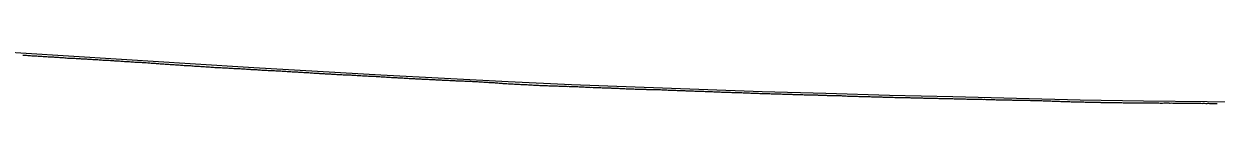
# Model space of a CAD drawing. Extents: x -3793 to 50787, y -1075 to 6138.
# Drawn here: x 27358 to 28296, y -456 to -415 of the extents above; entities that cross this region are included whole.
import ezdxf

# ---------------------------------------------------------------- set-up
doc = ezdxf.new("R2010")
doc.units = 0
doc.layers.add('RD_DDB_Profile_EX', color=7, linetype='Continuous')
doc.layers.add('RD_DDB_Profile_PR', color=7, linetype='Continuous')

msp = doc.modelspace()

# ---------------------------------------------------------------- linework, layer by layer
at = {"layer": 'RD_DDB_Profile_EX'}
for points in [[(27356.731031, -418.02513), (27357.730031, -418.031845), (27358.729368, -418.07716), (27359.729482, -418.127955), (27360.728465, -418.22894), (27361.72774, -418.330355), (27362.724143, -418.43534), (27363.724188, -418.486395), (27364.723459, -418.576385), (27365.722405, -418.621905), (27366.721354, -418.63443), (27367.154453, -418.676815), (27367.727316, -418.73304), (27368.723988, -418.87142), (27369.722877, -418.878585), (27370.728814, -418.88865), (27371.725486, -418.98272), (27372.721832, -419.07653), (27373.909771, -419.134415), (27374.724398, -419.17521), (27375.720686, -419.23071), (27376.728011, -419.32604), (27377.725395, -419.331435), (27378.722011, -419.37575), (27379.726793, -419.46336), (27380.723078, -419.513145), (27381.720739, -419.574835), (27382.725463, -419.62994), (27383.724239, -419.737635), (27384.721892, -419.776445), (27385.726622, -419.86438), (27386.722855, -419.91443), (27387.719071, -420.0317), (27388.725167, -420.03151), (27389.721345, -420.07613), (27390.720067, -420.12844), (27391.726161, -420.31126), (27392.722339, -420.355955)], [(27392.722339, -420.355955), (27393.718517, -420.373255), (27394.175726, -420.39578), (27394.724257, -420.422955), (27395.720382, -420.37922), (27396.719054, -420.47064), (27397.72477, -420.520465), (27398.720575, -420.70409), (27399.71777, -420.754665), (27400.931045, -420.726335), (27401.719568, -420.772075), (27402.715323, -420.88938), (27403.723537, -420.885945), (27404.719611, -420.936835), (27405.725275, -420.98147), (27406.721035, -421.08213), (27407.718154, -421.13841), (27408.722722, -421.18345), (27409.719786, -421.23998), (27410.718364, -421.34316), (27411.722644, -421.448745), (27412.719693, -421.45514), (27413.715717, -421.456265), (27414.721315, -421.55143), (27415.716988, -421.60789), (27416.719985, -421.66719), (27417.71596, -421.763265), (27418.721523, -421.808655), (27419.714931, -421.9107), (27420.720193, -422.050535), (27421.197, -422.026225), (27421.713576, -422.005465), (27422.71909, -422.03002), (27423.715016, -422.076335), (27424.717664, -422.119955), (27425.71359, -422.171545), (27426.718113, -422.2725), (27427.952318, -422.34623), (27428.716654, -422.42826), (27429.710952, -422.428185), (27430.715434, -422.52424), (27431.712295, -422.62092), (27432.714211, -422.635585), (27433.719389, -422.73647), (27434.712693, -422.78138), (27435.718118, -422.877695), (27436.713956, -422.979795), (27437.716512, -423.03415), (27438.712349, -423.0862), (27439.717774, -423.13757), (27440.711026, -423.187805), (27441.715498, -423.2844), (27442.709363, -423.33952), (27443.713811, -423.43635), (27444.710534, -423.488635), (27445.712401, -423.502915), (27446.708839, -423.55962), (27447.710711, -423.65473), (27448.218273, -423.68133), (27448.707393, -423.706975), (27449.711833, -423.71348), (27450.70561, -423.827875), (27451.710061, -423.87493), (27452.70669, -423.922575), (27453.70855, -423.940855), (27454.973591, -424.074485), (27455.706745, -424.0795), (27456.711194, -424.17255), (27457.707758, -424.31635), (27458.709937, -424.416285), (27459.706234, -424.427415), (27460.710467, -424.479285), (27461.72891, -424.578225), (27462.709149, -424.67361), (27463.702517, -424.728585), (27464.707535, -424.77657), (27465.709136, -424.872855), (27466.702731, -424.92384), (27467.70249, -425.018215), (27468.704872, -425.122765), (27469.706988, -425.17732), (27470.705917, -425.180305), (27471.708272, -425.285015), (27472.701828, -425.382065), (27473.701551, -425.426755), (27474.703667, -425.47308), (27475.239547, -425.50014), (27475.705216, -425.52796), (27476.704898, -425.622875), (27477.707216, -425.67374), (27478.700729, -425.733355), (27479.703043, -425.78418), (27480.701714, -425.8372), (27481.994865, -425.96321), (27482.706325, -426.03495), (27483.705969, -426.08829), (27484.708251, -426.089325), (27485.700949, -426.183035), (27486.700362, -426.244145), (27487.702644, -426.291185), (27488.750183, -426.338825)], [(27488.750183, -426.338825), (27489.704534, -426.433845), (27490.706028, -426.547), (27491.699219, -426.633135), (27492.701467, -426.6422), (27493.701069, -426.64945), (27494.703315, -426.704515), (27495.704827, -426.80202), (27496.704393, -426.901795), (27497.697533, -426.99618), (27498.699746, -427.051435), (27499.698595, -427.09753), (27500.700814, -427.19907), (27501.703033, -427.300615), (27502.26082, -427.32831), (27502.702576, -427.35048), (27503.704555, -427.35573), (27504.697162, -427.40808), (27505.699351, -427.50281), (27506.698869, -427.6028), (27507.701055, -427.658085), (27508.703045, -427.706315), (27509.016138, -427.70565), (27509.699205, -427.715065), (27510.698692, -427.81183), (27511.698178, -427.8155), (27512.697664, -427.912275), (27513.694484, -428.00728), (27514.702018, -428.060335), (27515.771457, -428.060435), (27516.698299, -428.06279), (27517.697762, -428.159725), (27518.697223, -428.21717), (27519.693819, -428.26584), (27520.701781, -428.315495), (27521.701042, -428.365805), (27522.700097, -428.458975), (27523.697138, -428.521865), (27524.696372, -428.56882), (27525.695403, -428.61568), (27526.69245, -428.61797), (27527.700582, -428.671535), (27528.699613, -428.76836), (27529.282093, -428.767655), (27529.695965, -428.77083), (27530.69586, -428.86793), (27531.694864, -428.96143), (27532.694073, -429.058665), (27533.699311, -429.110605), (27534.699, -429.161205), (27535.69821, -429.211975), (27536.037412, -429.22864), (27536.694534, -429.261075), (27537.694196, -429.3119), (27538.693379, -429.36641), (27539.692363, -429.413765), (27540.697586, -429.462395), (27541.697447, -429.51335), (27542.79273, -429.573805), (27543.69293, -429.663725), (27544.691893, -429.761355), (27545.691519, -429.81588), (27546.696933, -429.861395), (27547.6959, -429.90909), (27548.695523, -429.963615), (27549.694682, -430.064905), (27550.690957, -430.067905), (27551.689905, -430.06924), (27552.689683, -430.16734), (27553.694903, -430.216395), (27554.694046, -430.27119), (27555.693001, -430.322525), (27556.303367, -430.352925), (27556.689896, -430.3722), (27557.695292, -430.471625), (27558.68887, -430.476445), (27559.694707, -430.52575), (27560.691155, -430.62237), (27561.68741, -430.67222), (27562.692601, -430.72493), (27563.058685, -430.724875), (27563.689686, -430.725005), (27564.694856, -430.871175), (27565.691288, -430.92814), (27566.687525, -430.931595), (27567.693343, -431.024355), (27568.689775, -431.074545), (27569.814004, -431.17071), (27570.691816, -431.177725), (27571.68823, -431.22812), (27572.693382, -431.27451), (27573.689603, -431.33833), (27574.695599, -431.428045), (27575.691819, -431.51818), (27576.688231, -431.565265), (27577.690694, -431.62034), (27578.687552, -431.674215), (27579.692687, -431.67421), (27580.689542, -431.721285), (27581.685552, -431.82843), (27582.691339, -431.92501)], [(27582.691339, -431.92501), (27583.687538, -432.01886), (27584.693117, -432.06556), (27585.689309, -432.112985), (27586.695081, -432.163175), (27587.691082, -432.260515), (27588.687908, -432.324495), (27589.692858, -432.367995), (27590.079959, -432.42658), (27590.689672, -432.50903), (27591.694805, -432.559525), (27592.691423, -432.563675), (27593.687601, -432.61151), (27594.693361, -432.66517), (27595.689356, -432.672475), (27596.835277, -432.72919), (27597.688601, -432.82234), (27598.685194, -432.86709), (27599.690337, -432.920965), (27600.687103, -432.972195), (27601.692077, -433.06968), (27602.686152, -433.122205), (27603.688434, -433.305285), (27604.694174, -433.356305), (27605.687644, -433.268495), (27606.690517, -433.317455), (27607.692962, -433.372935), (27608.687045, -433.422605), (27609.689305, -433.46524), (27610.692358, -433.511185), (27611.688508, -433.569375), (27612.691371, -433.612195), (27613.684838, -433.66213), (27614.687887, -433.667895), (27615.690132, -433.76716), (27616.684221, -433.817065), (27617.101232, -433.837535), (27617.686459, -433.86647), (27618.692183, -433.924295), (27619.685644, -433.968025), (27620.688501, -434.01749), (27621.690923, -434.06712), (27622.685005, -434.117255), (27623.856551, -434.242), (27624.690279, -434.3633), (27625.686416, -434.321945), (27626.689267, -434.324865), (27627.691687, -434.418315), (27628.685756, -434.51548), (27629.687992, -434.568425), (27630.691027, -434.618275), (27631.684294, -434.66559), (27632.690008, -434.71748), (27633.692431, -434.71758), (27634.686301, -434.77435), (27635.688727, -434.91817), (27636.691753, -434.91823), (27637.68502, -434.978205), (27638.688042, -435.0816), (27639.683996, -435.080885), (27640.68684, -435.171905), (27641.689685, -435.22818), (27642.743545, -435.275775), (27643.68562, -435.36989), (27644.122506, -435.391755), (27644.688464, -435.420215), (27645.682302, -435.518215), (27646.687669, -435.614565), (27647.689949, -435.62093), (27648.742019, -435.630595), (27649.68645, -435.67808), (27650.877824, -435.747675), (27651.683107, -435.826805), (27652.742403, -435.838845), (27653.74493, -435.933795), (27654.68822, -436.026885), (27655.738746, -436.033725), (27656.740714, -436.128765), (27657.684302, -436.17469), (27658.687148, -436.18129), (27659.746117, -436.23214), (27660.68997, -436.32549), (27661.739258, -436.39386), (27662.739733, -436.390095), (27663.686058, -436.438095), (27664.74452, -436.54186), (27665.689044, -436.58836), (27666.737329, -436.68446), (27667.682291, -436.6837), (27668.685138, -436.737585), (27669.742295, -436.788665), (27670.687966, -436.882455), (27671.143779, -436.90621), (27671.681236, -436.93704), (27672.73723, -436.99371), (27673.684072, -437.040535), (27674.739257, -437.08672), (27675.686553, -437.086175), (27676.732365, -437.14072), (27677.899098, -437.239445), (27678.683168, -437.239185)], [(27678.683168, -437.239185), (27679.736297, -437.243405), (27680.738385, -437.29503), (27681.679288, -437.39028), (27682.731249, -437.49442), (27683.682134, -437.44657), (27684.684989, -437.55063), (27685.735061, -437.55732), (27686.735098, -437.652485), (27687.727684, -437.704835), (27688.68126, -437.70476), (27689.729243, -437.7566), (27690.731222, -437.808425), (27691.686551, -437.85618), (27692.680264, -437.908825), (27693.725124, -437.965205), (27694.682732, -438.01323), (27695.727009, -438.11331), (27696.685733, -438.11346), (27697.427515, -438.166695), (27698.425093, -438.21103), (27699.424767, -438.259485), (27700.424733, -438.263995), (27701.417839, -438.3146), (27702.417711, -438.366985), (27703.458933, -438.363165), (27704.414964, -438.40958), (27704.920371, -438.459555), (27705.424569, -438.50953), (27706.46616, -438.562135), (27707.421693, -438.608755), (27708.421672, -438.611515), (27709.421536, -438.664165), (27710.418909, -438.762965), (27711.675689, -438.813175), (27712.416554, -438.81032), (27713.458641, -438.8653), (27714.422876, -438.91166), (27715.420247, -439.008515), (27716.420103, -439.05715), (27717.461387, -439.064725), (27718.431008, -439.11315), (27719.467962, -439.214195), (27720.465965, -439.311095), (27721.418886, -439.358095), (27722.463409, -439.41126), (27723.460979, -439.46934), (27724.458629, -439.55958), (27725.419979, -439.606075), (27726.46529, -439.650385), (27727.462822, -439.70204), (27728.414631, -439.74916), (27729.459957, -439.90488), (27730.46738, -439.958305), (27731.418907, -440.005455), (27731.941644, -440.03229), (27732.464004, -440.058985), (27733.461872, -440.156335), (27734.413555, -440.251415), (27735.458322, -440.302865), (27736.465629, -440.497365), (27737.417384, -440.496995), (27738.696963, -440.525955), (27739.459857, -440.56412), (27740.412028, -440.659495), (27741.465966, -440.70609), (27742.463268, -440.75597), (27743.415861, -440.803615), (27744.459927, -440.91192), (27745.457229, -440.91622), (27746.4197, -440.96363), (27747.463109, -441.013245), (27748.460297, -441.067695), (27749.414346, -441.11564), (27750.456714, -441.215315), (27751.453902, -441.26755), (27752.418199, -441.26721), (27753.459645, -441.269245), (27754.457127, -441.36957), (27755.4542, -441.371965), (27756.460683, -441.4238), (27757.456475, -441.47032), (27758.453548, -441.56648), (27758.962918, -441.59076), (27759.458272, -441.612395), (27760.455654, -441.662975), (27761.460314, -441.758935), (27762.457703, -441.81168), (27763.462434, -441.857695), (27764.459319, -441.90385), (27765.718236, -441.919485), (27766.459589, -441.948395), (27767.456883, -442.001525), (27768.461491, -442.04987), (27769.458261, -442.05519), (27770.463312, -442.101295), (27771.460082, -442.15208), (27772.473555, -442.150475), (27773.461876, -442.151565), (27774.456851, -442.1622), (27775.461795, -442.206295)], [(27775.461795, -442.206295), (27776.458453, -442.254935), (27777.462932, -442.30364), (27778.460137, -442.352365), (27779.464507, -442.358075), (27780.461605, -442.3593), (27781.465893, -442.360565), (27782.462531, -442.40714), (27783.45794, -442.45425), (27784.462227, -442.593655), (27785.459325, -442.60206), (27785.984191, -442.601435), (27786.463561, -442.603365), (27787.460092, -442.65723), (27788.464817, -442.661095), (27789.461265, -442.712445), (27790.456563, -442.759825), (27791.462518, -442.810815), (27792.73951, -442.8444), (27793.463614, -442.816105), (27794.45827, -442.86823), (27795.462887, -442.96542), (27796.459311, -443.062545), (27797.463402, -443.06417), (27798.460272, -443.1158), (27799.494828, -443.16768), (27800.460701, -443.21487), (27801.455761, -443.265), (27802.459762, -443.314595), (27803.454824, -443.41473), (27804.458824, -443.36652), (27805.461196, -443.41224), (27806.456172, -443.46009), (27807.460502, -443.46214), (27808.464305, -443.51414), (27809.457512, -443.612695), (27810.461387, -443.61022), (27811.456292, -443.61279), (27812.460622, -443.657995), (27813.005465, -443.68501), (27813.464451, -443.70792), (27814.457568, -443.708965), (27815.461253, -443.806595), (27816.456065, -443.857105), (27817.460293, -443.86178), (27818.464064, -443.91183), (27819.457185, -443.910605), (27819.760783, -443.940845), (27820.460881, -444.006115), (27821.465011, -444.056375), (27822.459642, -444.011675), (27823.461618, -444.10551), (27824.456335, -444.108595), (27825.460002, -444.156535), (27826.516102, -444.254505), (27827.458751, -444.25775), (27828.460634, -444.25647), (27829.455166, -444.305035), (27830.458742, -444.357865), (27831.462774, -444.456065), (27832.45738, -444.50253), (27833.459251, -444.548895), (27834.463187, -444.55425), (27835.457249, -444.60553), (27836.461106, -444.662905), (27837.453916, -444.662315), (27838.457408, -444.704125), (27839.461344, -444.75269), (27840.026738, -444.753455), (27840.455366, -444.762855), (27841.459207, -444.761655), (27842.451477, -444.806965), (27843.455241, -444.90362), (27844.459082, -444.91105), (27845.453051, -444.864655), (27846.456892, -444.871805), (27846.782057, -444.90397), (27847.458559, -444.967015), (27848.451143, -445.01271), (27849.453117, -445.00988), (27850.454749, -445.015565), (27851.45672, -445.06274), (27852.458691, -445.105585), (27853.537375, -445.157595), (27854.454801, -445.1589), (27855.456262, -445.16055), (27856.458217, -445.16228), (27857.460097, -445.20965), (27858.452531, -445.218255), (27859.453987, -445.313505), (27860.455852, -445.358725), (27861.457642, -445.358475), (27862.451762, -445.36282), (27863.453553, -445.36684), (27864.454922, -445.50808), (27865.456712, -445.553535), (27866.458502, -445.553265), (27867.048012, -445.553435), (27867.45081, -445.55791), (27868.452089, -445.603645), (27869.453866, -445.61442)], [(27869.453866, -445.61442), (27870.457271, -445.66412), (27871.458973, -445.755735), (27872.451217, -445.760415), (27873.452508, -445.808345), (27873.80333, -445.843365), (27874.454153, -445.902265), (27875.455841, -445.902615), (27876.447993, -445.90753), (27877.449202, -445.957805), (27878.452523, -446.012085), (27879.454137, -446.060335), (27880.558649, -446.061885), (27881.44788, -446.11167), (27882.449022, -446.21025), (27883.45055, -446.21077), (27884.452079, -446.26129), (27885.453608, -446.309895), (27886.446981, -446.36312), (27887.448564, -446.361935), (27888.450008, -446.410935), (27889.451453, -446.41357), (27890.44338, -446.416715), (27891.444475, -446.465785), (27892.445919, -446.5166), (27893.447425, -446.56578), (27894.069285, -446.598715), (27894.450553, -446.6206), (27895.442049, -446.673885), (27896.443411, -446.67815), (27897.444772, -446.67918), (27898.446134, -446.77555), (27899.445718, -446.77596), (27900.445246, -446.82475), (27900.824604, -446.843295), (27901.444779, -446.873775), (27902.444547, -446.92117), (27903.444052, -446.92194), (27904.443498, -446.922675), (27905.443003, -446.97352), (27906.442508, -447.070965), (27907.579922, -447.073775), (27908.44954, -447.118575), (27909.4489, -447.119745), (27910.448324, -447.21367), (27911.447682, -447.216685), (27912.447105, -447.266105), (27913.446899, -447.267385), (27914.446249, -447.364875), (27915.445595, -447.36456), (27916.444874, -447.414155), (27917.444219, -447.41575), (27918.45343, -447.41685), (27919.452706, -447.416465), (27920.452052, -447.51421), (27921.090559, -447.54596), (27921.4513, -447.56391), (27922.448865, -447.56585), (27923.448062, -447.613705), (27924.447726, -447.66363), (27925.446994, -447.71156), (27926.44619, -447.71343), (27927.445458, -447.763375), (27927.845877, -447.783385), (27928.444608, -447.809355), (27929.453264, -447.86309), (27930.452783, -447.915195), (27931.451973, -447.915385), (27932.451164, -447.96356), (27933.450284, -447.96367), (27934.601195, -448.021485), (27935.448926, -448.06616), (27936.44804, -448.11659), (27937.447085, -448.11892), (27938.444507, -448.163435), (27939.443621, -448.263875), (27940.452133, -448.263755), (27941.451637, -448.312205), (27942.450607, -448.31679), (27943.449648, -448.36747), (27944.448689, -448.370095), (27945.447662, -448.372615), (27946.447081, -448.471325), (27947.446053, -448.520005), (27948.443376, -448.52076), (27949.451757, -448.474975), (27950.449027, -448.47598), (27951.446299, -448.525065), (27952.445583, -448.579715), (27953.452331, -448.62646), (27954.45123, -448.6713), (27954.867151, -448.670865), (27955.448461, -448.676435), (27956.445663, -448.72175), (27957.444489, -448.724735), (27958.451553, -448.773605), (27959.448685, -448.77487), (27960.447581, -448.775895), (27961.622469, -448.84469), (27962.451317, -448.9222), (27963.450545, -448.92547)], [(27963.450545, -448.92547), (27964.447608, -448.92697), (27965.446432, -448.978175), (27966.453029, -449.025315), (27967.450089, -449.072755), (27968.448914, -449.07404), (27969.446303, -449.077715), (27970.45283, -449.12506), (27971.45159, -449.174525), (27972.448583, -449.178195), (27973.445646, -449.225955), (27974.444336, -449.277335), (27975.451236, -449.2807), (27976.448232, -449.28067), (27977.446854, -449.33024), (27978.443849, -449.32827), (27979.451955, -449.329465), (27980.448949, -449.377525), (27981.446318, -449.38129), (27981.888424, -449.404145), (27982.444904, -449.43296), (27983.451321, -449.484615), (27984.448182, -449.486585), (27985.446815, -449.53831), (27986.44374, -449.584855), (27987.440957, -449.538565), (27988.643742, -449.647935), (27989.445898, -449.68666), (27990.444466, -449.690395), (27991.441323, -449.739065), (27992.447977, -449.740675), (27993.446542, -449.79265), (27994.44163, -449.79135), (27995.446297, -449.83802), (27996.441384, -449.890455), (27997.447975, -449.888825), (27998.442941, -449.887675), (27999.447468, -449.88804), (28000.442794, -449.935055), (28001.44902, -450.083335), (28002.444401, -450.132265), (28003.448786, -450.13091), (28004.443756, -450.17806), (28005.450218, -450.226395), (28006.445189, -450.2774), (28007.449946, -450.281995), (28008.44492, -450.233165), (28008.909697, -450.25639), (28009.451347, -450.279475), (28010.446263, -450.326765), (28011.450628, -450.37569), (28012.44588, -450.376995), (28013.450238, -450.42595), (28014.447195, -450.47468), (28015.665016, -450.538425), (28016.44677, -450.56871), (28017.451062, -450.5678), (28018.447548, -450.57105), (28019.452261, -450.574465), (28020.447124, -450.62399), (28021.451763, -450.716475), (28022.448321, -450.717675), (28023.452473, -450.719095), (28024.447712, -450.76879), (28025.451858, -450.813615), (28026.448797, -450.81722), (28027.452947, -450.81865), (28028.448189, -450.86614), (28029.452398, -450.91329), (28030.447073, -450.965355), (28031.453377, -450.96218), (28032.448052, -450.96201), (28033.452657, -451.0115), (28034.447332, -451.06133), (28035.453635, -451.11261), (28035.930971, -451.112525), (28036.44836, -451.11264), (28037.452402, -451.11229), (28038.447534, -451.114605), (28039.45328, -451.163855), (28040.448403, -451.163975), (28041.452451, -451.21147), (28042.686289, -451.271265), (28043.451584, -451.30709), (28044.446232, -451.35748), (28045.450653, -451.311645), (28046.445224, -451.309785), (28047.449645, -451.35749), (28048.444216, -451.407795), (28049.448713, -451.457735), (28050.452662, -451.45785), (28051.447605, -451.510505), (28052.451556, -451.510615), (28053.446497, -451.465365), (28054.448819, -451.51161), (28055.443764, -451.557825), (28056.4477, -451.558), (28057.452023, -451.5626), (28058.446498, -451.61335), (28059.450896, -451.66165), (28060.44537, -451.708245)], [(28060.44537, -451.708245), (28061.449692, -451.714825), (28062.444166, -451.709395), (28062.952244, -451.70957), (28063.448538, -451.71609), (28064.452412, -451.71869), (28065.445533, -451.861685), (28066.449406, -451.814325), (28067.444233, -451.865305), (28068.448184, -451.865965), (28069.707563, -451.88752), (28070.446857, -451.95987), (28071.451088, -451.96851), (28072.445473, -451.96974), (28073.449772, -452.01873), (28074.444156, -452.02185), (28075.448386, -452.02081), (28076.462881, -452.023115), (28077.445239, -452.06938), (28078.449134, -452.11875), (28079.443827, -452.173845), (28080.447668, -452.128415), (28081.44235, -452.12298), (28082.446534, -452.179155), (28083.440921, -452.18403), (28084.445062, -452.183625), (28085.44889, -452.2317), (28086.443496, -452.231875), (28087.445607, -452.22969), (28088.440152, -452.28295), (28089.44424, -452.33422), (28089.973518, -452.335165), (28090.438464, -452.33896), (28091.442515, -452.38758), (28092.436994, -452.439535), (28093.441043, -452.48973), (28094.443098, -452.537925), (28095.445417, -452.488805), (28096.728836, -452.50451), (28097.440451, -452.53986), (28098.442732, -452.53828), (28099.444741, -452.58533), (28100.437446, -452.635565), (28101.439727, -452.58809), (28102.442007, -452.58788), (28103.484155, -452.63481), (28104.444523, -452.63282), (28105.437199, -452.683315), (28106.43944, -452.683355), (28107.441403, -452.684825), (28108.443644, -452.6877), (28109.445886, -452.73774), (28110.438552, -452.73685), (28111.440756, -452.78714), (28112.442686, -452.83745), (28113.44489, -452.789125), (28114.43752, -452.838465), (28115.439724, -452.8874), (28116.441661, -452.94448), (28116.994791, -452.94463), (28117.44385, -452.943505), (28118.44602, -452.99002), (28119.438604, -452.990995), (28120.440515, -453.038955), (28121.440947, -453.088735), (28122.443117, -453.13797), (28123.435697, -453.14548), (28123.75011, -453.161325), (28124.43784, -453.19487), (28125.439722, -453.236795), (28126.441857, -453.190175), (28127.443993, -453.193485), (28128.43652, -453.24474), (28129.438419, -453.29675), (28130.505428, -453.300835), (28131.442658, -453.349725), (28132.435136, -453.35339), (28133.437233, -453.34894), (28134.439084, -453.351065), (28135.44115, -453.403135), (28136.443254, -453.40419), (28137.435668, -453.40666), (28138.437703, -453.4079), (28139.437992, -453.408105), (28140.440028, -453.46121), (28141.442066, -453.46237), (28142.432726, -453.460225), (28143.434759, -453.51234), (28144.016065, -453.540965), (28144.435037, -453.56079), (28145.435298, -453.609355), (28146.435558, -453.607895), (28147.435819, -453.608305), (28148.437854, -453.61075), (28149.438114, -453.660235), (28150.438375, -453.66066), (28150.771383, -453.660495), (28151.43843, -453.66127), (28152.43866, -453.661965), (28153.440673, -453.763585), (28154.440903, -453.812415)], [(28154.440903, -453.812415), (28155.441133, -453.81308), (28156.441363, -453.81376), (28157.526702, -453.86265), (28158.433881, -453.86563), (28159.434116, -453.91652), (28160.434319, -453.967375), (28161.434522, -454.01735), (28162.436469, -454.017355), (28163.436673, -454.01817), (28164.436901, -454.019045), (28165.437078, -454.11923), (28166.437254, -454.17024), (28167.439177, -454.17208), (28168.439202, -454.223035), (28169.43938, -454.27015), (28170.439584, -454.31961), (28171.037338, -454.31973), (28171.439752, -454.32216), (28172.441664, -454.37287), (28173.432109, -454.425), (28174.432261, -454.425395), (28175.432412, -454.42579), (28176.432587, -454.47685), (28177.434491, -454.47948), (28177.792657, -454.49752), (28178.434627, -454.52998), (28179.434755, -454.57944), (28180.434883, -454.629505), (28181.43503, -454.68014), (28182.436915, -454.68298), (28183.437043, -454.68314), (28184.547975, -454.738945), (28185.437199, -454.784575), (28186.437309, -454.83541), (28187.439203, -454.83865), (28188.439313, -454.78944), (28189.429625, -454.84003), (28190.42977, -454.890615), (28191.429862, -454.89171), (28192.431701, -454.944675), (28193.430009, -454.99396), (28194.438161, -455.0429), (28195.434702, -454.990965), (28196.433012, -455.04001), (28197.431311, -455.08901), (28198.058612, -455.08856), (28198.429612, -455.088685), (28199.437744, -455.088195), (28200.436033, -455.137365), (28201.432561, -455.135195), (28202.430836, -455.13426), (28203.438879, -455.182965), (28204.437257, -455.182905), (28204.81393, -455.20158), (28205.435535, -455.23253), (28206.43379, -455.232215), (28207.430302, -455.230195), (28208.438415, -455.279005), (28209.436687, -455.32926), (28210.434958, -455.328965), (28211.569248, -455.33542), (28212.431466, -455.37795), (28213.437808, -455.326385), (28214.436063, -455.375015), (28215.434317, -455.374925), (28216.43255, -455.37481), (28217.430932, -455.37536), (28218.438899, -455.37495), (28219.435386, -455.421905), (28220.433626, -455.424135), (28221.431841, -455.42284), (28222.439922, -455.521915), (28223.438162, -455.522045), (28224.436402, -455.521485), (28225.079885, -455.52032), (28225.432859, -455.51903), (28226.431086, -455.520135), (28227.439153, -455.520135), (28228.43738, -455.5205), (28229.435606, -455.52087), (28230.433808, -455.522615), (28231.430427, -455.52115), (28231.835204, -455.521145), (28232.438341, -455.519075), (28233.436555, -455.56969), (28234.43477, -455.570305), (28235.432959, -455.570205), (28236.431308, -455.57083), (28237.437476, -455.568355), (28238.590522, -455.560645), (28239.433895, -455.52054), (28240.432206, -455.57205), (28241.44012, -455.57188), (28242.436569, -455.57075), (28243.434772, -455.620965), (28244.432953, -455.621835), (28245.431278, -455.622745), (28246.43917, -455.62348), (28247.435585, -455.67192), (28248.444994, -455.672235)], [(28248.444994, -455.672235), (28249.436499, -455.66895), (28250.44787, -455.668735), (28251.439143, -455.71671), (28252.101159, -455.716105), (28252.451533, -455.71586), (28253.43038, -455.762345), (28254.43646, -455.71128), (28255.450885, -455.70964), (28256.45744, -455.708545), (28257.433744, -455.70577), (28258.430348, -455.70706), (28258.856477, -455.72779), (28259.436396, -455.75514), (28260.453523, -455.702625), (28261.459094, -455.748505), (28262.433661, -455.74805), (28263.439903, -455.748295), (28264.459133, -455.746685), (28265.611795, -455.7439), (28266.461182, -455.750585), (28267.43356, -455.750415), (28268.464158, -455.79621), (28269.434459, -455.84273), (28270.431107, -455.84253), (28271.462778, -455.841895), (28272.459507, -455.793015), (28273.437945, -455.83933), (28274.434337, -455.888045), (28275.430995, -455.8881), (28276.463895, -455.889075), (28277.431579, -455.88707), (28278.437812, -455.885335), (28279.434204, -455.83829), (28280.468411, -455.885425), (28281.435099, -455.88363), (28282.460361, -455.886765), (28283.437669, -455.93526), (28284.46287, -455.984145), (28285.438565, -455.933445), (28285.87775, -455.933585), (28286.434955, -455.935375), (28287.460619, -456.03442), (28288.435797, -456.03254), (28289.432186, -455.936085), (28290.438416, -455.983305), (28291.46408, -455.98389), (28292.633069, -455.990265), (28293.435648, -456.03122), (28294.432037, -456.033545), (28295.467489, -456.036945), (28296.432933, -456.03574)]]:
    msp.add_lwpolyline(points, dxfattribs=at)
at = {"layer": 'RD_DDB_Profile_PR'}
for points in [[(27338.47, -415.2665), (27388.47, -418.4315), (27438.47, -421.4735), (27488.47, -424.726), (27538.47, -427.754), (27588.47, -430.7105), (27638.47, -433.459), (27688.47, -436.105), (27738.47, -438.921), (27788.47, -441.061), (27838.47, -443.1045), (27888.47, -444.811), (27938.47, -446.566), (27988.47, -448.032), (28038.47, -449.5155), (28088.47, -450.6845), (28138.47, -451.808)], [(28138.47, -451.808), (28188.47, -453.191), (28238.47, -453.9615), (28288.47, -454.4295), (28338.47, -454.8535)]]:
    msp.add_lwpolyline(points, dxfattribs=at)

doc.saveas('drawing.dxf')
